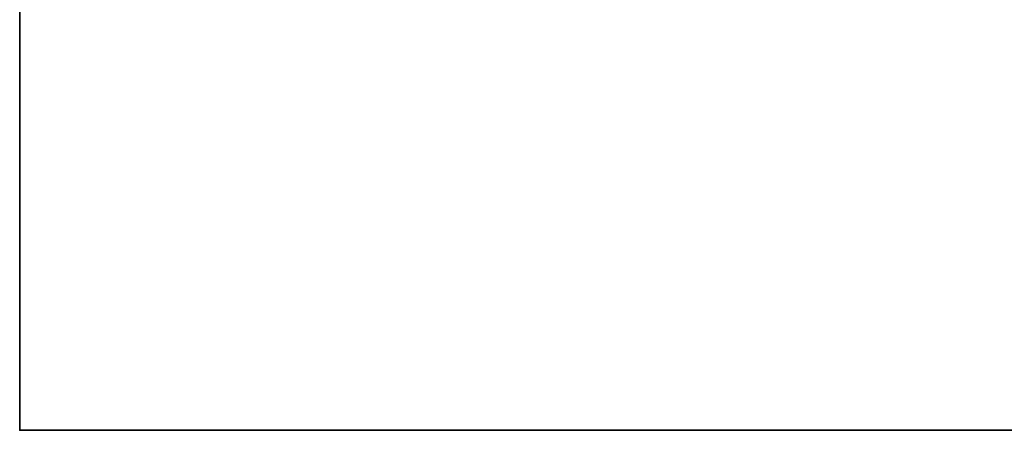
# Model space of a CAD drawing. Header units: millimetres. Extents: x -508 to 6708, y -115 to 193.
# Tile 1048 of 1056: x 3838 to 3975, y -10 to 47. Entities that reach past the tile are written whole.
import ezdxf

# ---------------------------------------------------------------- set-up
doc = ezdxf.new("R2010")
doc.units = ezdxf.units.MM
doc.layers.add('152', color=7, linetype='Continuous', true_color=0xffffff)

# ---------------------------------------------------------------- blocks, each defined once
blk = doc.blocks.new('UG_SURFACE_004')
at = {"layer": '152', "color": 252, "linetype": 'Continuous', "lineweight": 35}
for points in [[(3838.5, -10, -7.75), (3838.5, 174.4, -7.75), (3988.5, 174.4, -7.75), (3988.5, -10, -7.75)], [(3838.5, -10, 2215.25), (3838.5, 174.4, 2215.25), (3838.5, 174.4, -7.75), (3838.5, -10, -7.75)], [(5161.5, -10, 2215.25), (5161.5, 174.4, 2215.25), (3838.5, 174.4, 2215.25), (3838.5, -10, 2215.25)], [(5161.5, -10, 2215.25), (3838.5, -10, 2215.25), (3988.5, -10, 2065.25), (5011.5, -10, 2065.25)], [(3838.5, -10, 2215.25), (3838.5, -10, -7.75), (3988.5, -10, -7.75), (3988.5, -10, 2065.25)]]:
    blk.add_3dface(points, dxfattribs=at)

msp = doc.modelspace()

# ---------------------------------------------------------------- linework, layer by layer
at = {"layer": '152', "color": 253, "linetype": 'Continuous', "lineweight": -3}
for p, q in [((3838.5, -10, 2215.25), (3838.5, 174.4, 2215.25)), ((3838.5, 174.4, -7.75), (3838.5, -10, -7.75)), ((3838.5, -10, -7.75), (3838.5, -10, 2215.25)), ((3838.5, -10, -7.75), (3988.5, -10, -7.75)), ((3838.5, -10, 2215.25), (5161.5, -10, 2215.25))]:
    msp.add_line(p, q, dxfattribs=at)

# ---------------------------------------------------------------- block references
msp.add_blockref('UG_SURFACE_004', (0, 0), dxfattribs=at)

doc.saveas('drawing.dxf')
